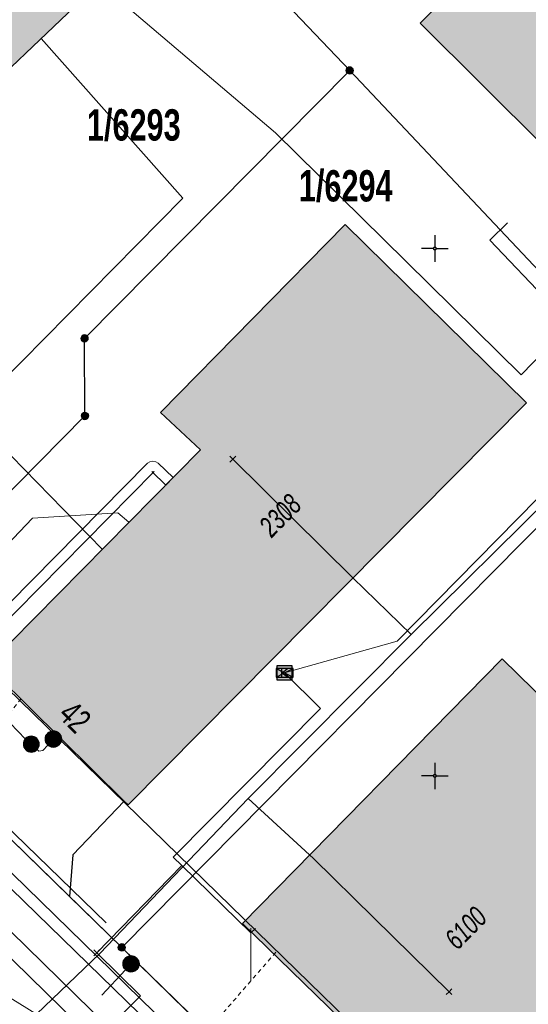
# Model space of a CAD drawing. Header units: metres. Extents: x 2695560 to 2696939, y 1260491 to 1262050.
# Tile 325 of 656: x 2695781 to 2695805, y 1260989 to 1261036. Entities that reach past the tile are written whole.
import ezdxf

# ---------------------------------------------------------------- set-up
doc = ezdxf.new("R2010")
doc.units = ezdxf.units.M
doc.linetypes.add('AUSGEZOGEN', pattern=[0])
doc.linetypes.add('VERDECKT2_S2', pattern=[0.36, 0.2, -0.16])
for name, color, linetype in [('XR$1$AV_Gebäudeflächen (BB)', 7, 'AUSGEZOGEN'), ('XR$1$AV_Grenzpunkte', 7, 'AUSGEZOGEN'), ('XR$1$AV_Grundstück-Nr.', 7, 'AUSGEZOGEN'), ('XR$1$AV_Haus-Nr.', 7, 'AUSGEZOGEN'), ('XR$1$AV_Koordinatennetzpunkte', 7, 'AUSGEZOGEN'), ('XR$1$AV_Linien (BB)', 7, 'AUSGEZOGEN'), ('XR$1$AV_Versicherung-Nr.', 7, 'AUSGEZOGEN'), ('XR$1$AW_LK_Schachtdeckel', 24, 'AUSGEZOGEN'), ('XR$1$Liegenschaftsgrenzen', 7, 'AUSGEZOGEN'), ('XR$1$PFAV', 255, 'AUSGEZOGEN'), ('XR$1$PFAW', 255, 'AUSGEZOGEN'), ('XR$1$PFWFM', 255, 'AUSGEZOGEN'), ('XR$1$RP_Abstandslinie', 7, 'AUSGEZOGEN'), ('XR$1$TV_LK_KNOTEN', 92, 'AUSGEZOGEN')]:
    doc.layers.add(name, color=color, linetype=linetype)
for name, color, linetype, lineweight in [('XR$2$ABW-Linie-R-genau', 4, 'AUSGEZOGEN', 18), ('XR$2$ABW-Linie-R-ungenau', 4, 'VERDECKT2_S2', 18), ('XR$2$ABW-LinieFlaeche-R-genau', 4, 'AUSGEZOGEN', 18), ('XR$2$ABW-Punkt', 6, 'AUSGEZOGEN', 18), ('XR$2$ELE-LinieFlaeche-genau', 1, 'AUSGEZOGEN', 18), ('XR$2$GAS-Linie-genau', 12, 'AUSGEZOGEN', 18), ('XR$2$KOM-Linie-U-genau', 91, 'AUSGEZOGEN', 18), ('XR$2$KOM-Punkt-U', 91, 'AUSGEZOGEN', 18), ('XR$2$WAS-Linie-genau', 5, 'AUSGEZOGEN', 18)]:
    doc.layers.add(name, color=color, linetype=linetype, lineweight=lineweight)
doc.styles.add('ARIAL', font='arial.ttf')

# ---------------------------------------------------------------- blocks, each defined once
blk = doc.blocks.new('BAV15')
at = {"layer": 'XR$1$PFAV', "transparency": 33554687}
blk.add_hatch(color=7, dxfattribs=at).paths.add_polyline_path([(0.5, 0), (0.49, 0.1), (0.46, 0.2), (0.41, 0.29), (0.34, 0.36), (0.26, 0.42), (0.17, 0.47), (0.08, 0.49), (-0.03, 0.5), (-0.13, 0.48), (-0.22, 0.45), (-0.31, 0.4), (-0.38, 0.33), (-0.44, 0.24), (-0.48, 0.15), (-0.5, 0.05), (-0.5, -0.05), (-0.48, -0.15), (-0.44, -0.24), (-0.38, -0.33), (-0.31, -0.4), (-0.22, -0.45), (-0.13, -0.48), (-0.03, -0.5), (0.08, -0.49), (0.17, -0.47), (0.26, -0.42), (0.34, -0.36), (0.41, -0.29), (0.46, -0.2), (0.49, -0.1)])
at = {"color": 7, "transparency": 33554687}
for start, end in [(90, 270), (270, 90)]:
    blk.add_arc((0, 0), 0.5, start, end, dxfattribs=at)
at = {"layer": 'XR$1$PFAV', "transparency": 33554687}
blk.add_circle((0, 0), 0.5, dxfattribs=at)
blk = doc.blocks.new('BAV2041')
at = {"color": 7, "transparency": 33554687}
for p, q in [((0, 0.5), (0, 0.05)), ((-0.05, 0), (-0.5, 0)), ((0.05, 0), (0.5, 0)), ((0, -0.05), (0, -0.5))]:
    blk.add_line(p, q, dxfattribs=at)
blk.add_circle((0, 0), 0.05, dxfattribs=at)
for start, end in [(90, 270), (270, 90)]:
    blk.add_arc((0, 0), 0.05, start, end, dxfattribs=at)
blk = doc.blocks.new('BAW2090')
at = {"layer": 'XR$1$PFAW', "lineweight": 25, "transparency": 33554687}
blk.add_hatch(color=7, dxfattribs=at).paths.add_polyline_path([(0.5, 0), (0.49, 0.101), (0.459, 0.197), (0.41, 0.286), (0.344, 0.362), (0.264, 0.424), (0.174, 0.469), (0.076, 0.494), (-0.025, 0.499), (-0.125, 0.484), (-0.22, 0.449), (-0.306, 0.395), (-0.379, 0.326), (-0.437, 0.243), (-0.477, 0.15), (-0.497, 0.051), (-0.497, -0.051), (-0.477, -0.15), (-0.437, -0.243), (-0.379, -0.326), (-0.306, -0.395), (-0.22, -0.449), (-0.125, -0.484), (-0.025, -0.499), (0.076, -0.494), (0.174, -0.469), (0.264, -0.424), (0.344, -0.362), (0.41, -0.286), (0.459, -0.197), (0.49, -0.101)])
at = {"lineweight": 25, "transparency": 33554687}
for p, q in [((-0.177, 0.468), (-0.177, -0.468)), ((0.179, 0.467), (0.177, -0.468))]:
    blk.add_line(p, q, dxfattribs=at)
for start, end in [(90, 180), (180, 270), (0, 90), (270, 0)]:
    blk.add_arc((0, 0), 0.5, start, end, dxfattribs=at)
blk = doc.blocks.new('BAW2088')
at = {"layer": 'XR$1$PFAW', "transparency": 33554687}
blk.add_hatch(color=253, dxfattribs=at).paths.add_polyline_path([(0.51, 0), (0.5, 0.101), (0.47, 0.197), (0.421, 0.286), (0.355, 0.362), (0.275, 0.424), (0.184, 0.469), (0.086, 0.494), (-0.015, 0.499), (-0.115, 0.484), (-0.21, 0.449), (-0.296, 0.395), (-0.369, 0.326), (-0.427, 0.243), (-0.467, 0.15), (-0.487, 0.051), (-0.487, -0.051), (-0.467, -0.15), (-0.427, -0.243), (-0.369, -0.326), (-0.296, -0.395), (-0.21, -0.449), (-0.115, -0.484), (-0.015, -0.499), (0.086, -0.494), (0.184, -0.469), (0.275, -0.424), (0.355, -0.362), (0.421, -0.286), (0.47, -0.197), (0.5, -0.101)])
at = {"transparency": 33554687}
for start, end in [(91.19481, 268.80519), (268.80519, 91.19481)]:
    blk.add_arc((0.01, 0), 0.5, start, end, dxfattribs=at)
at = {"layer": 'XR$1$PFAW', "transparency": 33554687}
blk.add_circle((0.01, 0), 0.5, dxfattribs=at)
blk = doc.blocks.new('BTV1')
at = {"layer": 'XR$1$PFWFM', "transparency": 33554687}
blk.add_hatch(color=7, dxfattribs=at).paths.add_polyline_path([(-0.5, 0.5), (-0.5, -0.5), (0.5, -0.5), (0.5, 0.5)])
at = {"color": 92, "transparency": 33554687}
for p, q in [((-0.219, 0.321), (-0.219, -0.298)), ((-0.208, -0.05), (0.23, 0.31)), ((-0.159, 0.001), (0.192, -0.283))]:
    blk.add_line(p, q, dxfattribs=at)
blk.add_polyline3d([(-0.5, 0.5, 0.993), (0.5, 0.5, 0.993), (0.5, -0.5, 0.993), (-0.5, -0.5, 0.993)], close=True, dxfattribs=at)
blk = doc.blocks.new('KOM-BAUWERK-U')
at = {"layer": 'XR$2$KOM-Punkt-U', "linetype": 'AUSGEZOGEN', "lineweight": 25, "transparency": 33554687}
blk.add_polyline3d([(-400, -200, 2500), (400, -200, 2500), (400, 200, 2500), (-400, 200, 2500)], close=True, dxfattribs=at)
for points in [[(-400, 200, 2500), (0, 0, 2500), (400, -200, 2500)], [(-400, -200, 2500), (0, 0, 2500), (400, 200, 2500)]]:
    blk.add_polyline3d(points, dxfattribs=at)
blk = doc.blocks.new('KOM-UNBEKANNT-U')
at = {"layer": 'XR$2$KOM-Punkt-U', "linetype": 'AUSGEZOGEN', "lineweight": 20, "transparency": 33554687}
for p, q in [((0, 0, 2500), (-141, 141, 2500)), ((-141, -141, 2500), (0, 0, 2500)), ((0, 0, 2500), (141, 141, 2500)), ((141, -141, 2500), (0, 0, 2500))]:
    blk.add_line(p, q, dxfattribs=at)
blk = doc.blocks.new('ABW-OELABSCHEIDER')
at = {"layer": 'XR$2$ABW-Punkt', "linetype": 'AUSGEZOGEN', "lineweight": 25, "transparency": 33554687}
for p, q in [((-100, 283, 2500), (-100, -283, 2500)), ((100, 283, 2500), (100, -283, 2500))]:
    blk.add_line(p, q, dxfattribs=at)
for points in [[(-294, 59, 2500), (0, 0, 2500), (-300, 0, 2500)], [(-294, 59), (0, 0), (-300, 0)], [(-294, 59, 2500), (-294, 59), (-300, 0), (-300, 0, 2500)], [(-277, 115, 2500), (0, 0, 2500), (-294, 59, 2500)], [(-277, 115), (0, 0), (-294, 59)], [(-277, 115, 2500), (-277, 115), (-294, 59), (-294, 59, 2500)], [(-249, 167, 2500), (0, 0, 2500), (-277, 115, 2500)], [(-249, 167), (0, 0), (-277, 115)], [(-249, 167, 2500), (-249, 167), (-277, 115), (-277, 115, 2500)], [(-212, 212, 2500), (0, 0, 2500), (-249, 167, 2500)], [(-212, 212), (0, 0), (-249, 167)], [(-212, 212, 2500), (-212, 212), (-249, 167), (-249, 167, 2500)], [(-167, 249, 2500), (0, 0, 2500), (-212, 212, 2500)], [(-167, 249), (0, 0), (-212, 212)], [(-167, 249, 2500), (-167, 249), (-212, 212), (-212, 212, 2500)], [(-115, 277, 2500), (0, 0, 2500), (-167, 249, 2500)], [(-115, 277), (0, 0), (-167, 249)], [(-115, 277, 2500), (-115, 277), (-167, 249), (-167, 249, 2500)], [(-59, 294, 2500), (0, 0, 2500), (-115, 277, 2500)], [(-59, 294), (0, 0), (-115, 277)], [(-59, 294, 2500), (-59, 294), (-115, 277), (-115, 277, 2500)], [(0, 300, 2500), (0, 0, 2500), (-59, 294, 2500)], [(0, 300), (0, 0), (-59, 294)], [(0, 300, 2500), (0, 300), (-59, 294), (-59, 294, 2500)], [(59, 294, 2500), (0, 0, 2500), (0, 300, 2500)], [(59, 294), (0, 0), (0, 300)], [(59, 294, 2500), (59, 294), (0, 300), (0, 300, 2500)], [(115, 277, 2500), (0, 0, 2500), (59, 294, 2500)], [(115, 277), (0, 0), (59, 294)], [(167, 249, 2500), (0, 0, 2500), (115, 277, 2500)], [(167, 249), (0, 0), (115, 277)], [(212, 212, 2500), (0, 0, 2500), (167, 249, 2500)], [(212, 212), (0, 0), (167, 249)], [(249, 167, 2500), (0, 0, 2500), (212, 212, 2500)], [(249, 167), (0, 0), (212, 212)], [(277, 115, 2500), (0, 0, 2500), (249, 167, 2500)], [(277, 115), (0, 0), (249, 167)], [(294, 59, 2500), (0, 0, 2500), (277, 115, 2500)], [(294, 59), (0, 0), (277, 115)], [(300, 0, 2500), (0, 0, 2500), (294, 59, 2500)], [(300, 0), (0, 0), (294, 59)], [(115, 277, 2500), (115, 277), (59, 294), (59, 294, 2500)], [(167, 249, 2500), (167, 249), (115, 277), (115, 277, 2500)], [(212, 212, 2500), (212, 212), (167, 249), (167, 249, 2500)], [(249, 167, 2500), (249, 167), (212, 212), (212, 212, 2500)], [(277, 115, 2500), (277, 115), (249, 167), (249, 167, 2500)], [(294, 59, 2500), (294, 59), (277, 115), (277, 115, 2500)], [(300, 0, 2500), (300, 0), (294, 59), (294, 59, 2500)], [(-300, 0, 2500), (0, 0, 2500), (-294, -59, 2500)], [(-300, 0), (0, 0), (-294, -59)], [(-300, 0, 2500), (-300, 0), (-294, -59), (-294, -59, 2500)], [(-294, -59, 2500), (0, 0, 2500), (-277, -115, 2500)], [(-294, -59), (0, 0), (-277, -115)], [(-294, -59, 2500), (-294, -59), (-277, -115), (-277, -115, 2500)], [(-277, -115, 2500), (0, 0, 2500), (-249, -167, 2500)], [(-277, -115), (0, 0), (-249, -167)], [(-277, -115, 2500), (-277, -115), (-249, -167), (-249, -167, 2500)], [(-249, -167, 2500), (0, 0, 2500), (-212, -212, 2500)], [(-249, -167), (0, 0), (-212, -212)], [(-249, -167, 2500), (-249, -167), (-212, -212), (-212, -212, 2500)], [(-212, -212, 2500), (0, 0, 2500), (-167, -249, 2500)], [(-212, -212), (0, 0), (-167, -249)], [(-212, -212, 2500), (-212, -212), (-167, -249), (-167, -249, 2500)], [(-167, -249, 2500), (0, 0, 2500), (-115, -277, 2500)], [(-167, -249), (0, 0), (-115, -277)], [(-167, -249, 2500), (-167, -249), (-115, -277), (-115, -277, 2500)], [(-115, -277, 2500), (0, 0, 2500), (-59, -294, 2500)], [(-115, -277), (0, 0), (-59, -294)], [(-115, -277, 2500), (-115, -277), (-59, -294), (-59, -294, 2500)], [(-59, -294, 2500), (0, 0, 2500), (0, -300, 2500)], [(-59, -294), (0, 0), (0, -300)], [(-59, -294, 2500), (-59, -294), (0, -300), (0, -300, 2500)], [(0, -300, 2500), (0, 0, 2500), (59, -294, 2500)], [(59, -294, 2500), (0, 0, 2500), (115, -277, 2500)], [(115, -277, 2500), (0, 0, 2500), (167, -249, 2500)], [(167, -249, 2500), (0, 0, 2500), (212, -212, 2500)], [(212, -212, 2500), (0, 0, 2500), (249, -167, 2500)], [(249, -167, 2500), (0, 0, 2500), (277, -115, 2500)], [(277, -115, 2500), (0, 0, 2500), (294, -59, 2500)], [(294, -59, 2500), (0, 0, 2500), (300, 0, 2500)], [(0, -300), (0, 0), (59, -294)], [(59, -294), (0, 0), (115, -277)], [(115, -277), (0, 0), (167, -249)], [(167, -249), (0, 0), (212, -212)], [(212, -212), (0, 0), (249, -167)], [(249, -167), (0, 0), (277, -115)], [(277, -115), (0, 0), (294, -59)], [(294, -59), (0, 0), (300, 0)], [(0, -300, 2500), (0, -300), (59, -294), (59, -294, 2500)], [(59, -294, 2500), (59, -294), (115, -277), (115, -277, 2500)], [(115, -277, 2500), (115, -277), (167, -249), (167, -249, 2500)], [(167, -249, 2500), (167, -249), (212, -212), (212, -212, 2500)], [(212, -212, 2500), (212, -212), (249, -167), (249, -167, 2500)], [(249, -167, 2500), (249, -167), (277, -115), (277, -115, 2500)], [(277, -115, 2500), (277, -115), (294, -59), (294, -59, 2500)], [(294, -59, 2500), (294, -59), (300, 0), (300, 0, 2500)]]:
    blk.add_3dface(points, dxfattribs=at)
blk = doc.blocks.new('ABW-SCHLAMMSAMMLER_RUND')
at = {"layer": 'XR$2$ABW-Punkt', "linetype": 'AUSGEZOGEN', "lineweight": 13, "transparency": 33554687}
for p, q in [((-70, 75, 2500), (70, 75, 2500)), ((-70, -75, 2500), (70, -75, 2500))]:
    blk.add_line(p, q, dxfattribs=at)
blk.add_polyline3d([(90, 0, 2500), (0, 0, 2500), (-90, 0, 2500)], dxfattribs=at)
at = {"layer": 'XR$2$ABW-Punkt', "linetype": 'AUSGEZOGEN', "lineweight": 25, "transparency": 33554687}
for points in [[(-147, 29, 2500), (0, 0, 2500), (-150, 0, 2500)], [(-147, 29), (0, 0), (-150, 0)], [(-147, 29, 2500), (-147, 29), (-150, 0), (-150, 0, 2500)], [(-150, 0, 2500), (0, 0, 2500), (-147, -29, 2500)], [(-150, 0), (0, 0), (-147, -29)], [(-139, 57, 2500), (0, 0, 2500), (-147, 29, 2500)], [(-139, 57), (0, 0), (-147, 29)], [(-139, 57, 2500), (-139, 57), (-147, 29), (-147, 29, 2500)], [(-147, -29, 2500), (0, 0, 2500), (-139, -57, 2500)], [(-147, -29), (0, 0), (-139, -57)], [(-125, 83, 2500), (0, 0, 2500), (-139, 57, 2500)], [(-125, 83), (0, 0), (-139, 57)], [(-125, 83, 2500), (-125, 83), (-139, 57), (-139, 57, 2500)], [(-139, -57, 2500), (0, 0, 2500), (-125, -83, 2500)], [(-139, -57), (0, 0), (-125, -83)], [(-106, 106, 2500), (0, 0, 2500), (-125, 83, 2500)], [(-106, 106), (0, 0), (-125, 83)], [(-106, 106, 2500), (-106, 106), (-125, 83), (-125, 83, 2500)], [(-125, -83, 2500), (0, 0, 2500), (-106, -106, 2500)], [(-125, -83), (0, 0), (-106, -106)], [(-83, 125, 2500), (0, 0, 2500), (-106, 106, 2500)], [(-83, 125), (0, 0), (-106, 106)], [(-83, 125, 2500), (-83, 125), (-106, 106), (-106, 106, 2500)], [(-106, -106, 2500), (0, 0, 2500), (-83, -125, 2500)], [(-106, -106), (0, 0), (-83, -125)], [(-57, 139, 2500), (0, 0, 2500), (-83, 125, 2500)], [(-57, 139), (0, 0), (-83, 125)], [(-57, 139, 2500), (-57, 139), (-83, 125), (-83, 125, 2500)], [(-83, -125, 2500), (0, 0, 2500), (-57, -139, 2500)], [(-83, -125), (0, 0), (-57, -139)], [(-29, 147, 2500), (0, 0, 2500), (-57, 139, 2500)], [(-29, 147), (0, 0), (-57, 139)], [(-29, 147, 2500), (-29, 147), (-57, 139), (-57, 139, 2500)], [(-57, -139, 2500), (0, 0, 2500), (-29, -147, 2500)], [(-57, -139), (0, 0), (-29, -147)], [(0, 150, 2500), (0, 0, 2500), (-29, 147, 2500)], [(0, 150), (0, 0), (-29, 147)], [(0, 150, 2500), (0, 150), (-29, 147), (-29, 147, 2500)], [(-29, -147, 2500), (0, 0, 2500), (0, -150, 2500)], [(-29, -147), (0, 0), (0, -150)], [(29, 147, 2500), (0, 0, 2500), (0, 150, 2500)], [(29, 147), (0, 0), (0, 150)], [(29, 147, 2500), (29, 147), (0, 150), (0, 150, 2500)], [(57, 139, 2500), (0, 0, 2500), (29, 147, 2500)], [(57, 139), (0, 0), (29, 147)], [(83, 125, 2500), (0, 0, 2500), (57, 139, 2500)], [(83, 125), (0, 0), (57, 139)], [(106, 106, 2500), (0, 0, 2500), (83, 125, 2500)], [(106, 106), (0, 0), (83, 125)], [(125, 83, 2500), (0, 0, 2500), (106, 106, 2500)], [(125, 83), (0, 0), (106, 106)], [(139, 57, 2500), (0, 0, 2500), (125, 83, 2500)], [(139, 57), (0, 0), (125, 83)], [(147, 29, 2500), (0, 0, 2500), (139, 57, 2500)], [(147, 29), (0, 0), (139, 57)], [(150, 0, 2500), (0, 0, 2500), (147, 29, 2500)], [(150, 0), (0, 0), (147, 29)], [(0, -150, 2500), (0, 0, 2500), (29, -147, 2500)], [(29, -147, 2500), (0, 0, 2500), (57, -139, 2500)], [(57, -139, 2500), (0, 0, 2500), (83, -125, 2500)], [(83, -125, 2500), (0, 0, 2500), (106, -106, 2500)], [(106, -106, 2500), (0, 0, 2500), (125, -83, 2500)], [(125, -83, 2500), (0, 0, 2500), (139, -57, 2500)], [(139, -57, 2500), (0, 0, 2500), (147, -29, 2500)], [(147, -29, 2500), (0, 0, 2500), (150, 0, 2500)], [(0, -150), (0, 0), (29, -147)], [(29, -147), (0, 0), (57, -139)], [(57, -139), (0, 0), (83, -125)], [(83, -125), (0, 0), (106, -106)], [(106, -106), (0, 0), (125, -83)], [(125, -83), (0, 0), (139, -57)], [(139, -57), (0, 0), (147, -29)], [(147, -29), (0, 0), (150, 0)], [(57, 139, 2500), (57, 139), (29, 147), (29, 147, 2500)], [(83, 125, 2500), (83, 125), (57, 139), (57, 139, 2500)], [(106, 106, 2500), (106, 106), (83, 125), (83, 125, 2500)], [(125, 83, 2500), (125, 83), (106, 106), (106, 106, 2500)], [(139, 57, 2500), (139, 57), (125, 83), (125, 83, 2500)], [(147, 29, 2500), (147, 29), (139, 57), (139, 57, 2500)], [(150, 0, 2500), (150, 0), (147, 29), (147, 29, 2500)], [(-150, 0, 2500), (-150, 0), (-147, -29), (-147, -29, 2500)], [(-147, -29, 2500), (-147, -29), (-139, -57), (-139, -57, 2500)], [(-139, -57, 2500), (-139, -57), (-125, -83), (-125, -83, 2500)], [(-125, -83, 2500), (-125, -83), (-106, -106), (-106, -106, 2500)], [(-106, -106, 2500), (-106, -106), (-83, -125), (-83, -125, 2500)], [(-83, -125, 2500), (-83, -125), (-57, -139), (-57, -139, 2500)], [(-57, -139, 2500), (-57, -139), (-29, -147), (-29, -147, 2500)], [(-29, -147, 2500), (-29, -147), (0, -150), (0, -150, 2500)], [(0, -150, 2500), (0, -150), (29, -147), (29, -147, 2500)], [(29, -147, 2500), (29, -147), (57, -139), (57, -139, 2500)], [(57, -139, 2500), (57, -139), (83, -125), (83, -125, 2500)], [(83, -125, 2500), (83, -125), (106, -106), (106, -106, 2500)], [(106, -106, 2500), (106, -106), (125, -83), (125, -83, 2500)], [(125, -83, 2500), (125, -83), (139, -57), (139, -57, 2500)], [(139, -57, 2500), (139, -57), (147, -29), (147, -29, 2500)], [(147, -29, 2500), (147, -29), (150, 0), (150, 0, 2500)]]:
    blk.add_3dface(points, dxfattribs=at)
blk = doc.blocks.new('ABW-DECKEL')
at = {"layer": 'XR$2$ABW-Punkt', "linetype": 'AUSGEZOGEN', "lineweight": 25, "transparency": 33554687}
for points in [[(-343, 68, 2500), (0, 0, 2500), (-350, 0, 2500)], [(-343, 68), (0, 0), (-350, 0)], [(-343, 68, 2500), (-343, 68), (-350, 0), (-350, 0, 2500)], [(-350, 0, 2500), (0, 0, 2500), (-343, -68, 2500)], [(-350, 0), (0, 0), (-343, -68)], [(-323, 134, 2500), (0, 0, 2500), (-343, 68, 2500)], [(-323, 134), (0, 0), (-343, 68)], [(-323, 134, 2500), (-323, 134), (-343, 68), (-343, 68, 2500)], [(-343, -68, 2500), (0, 0, 2500), (-323, -134, 2500)], [(-343, -68), (0, 0), (-323, -134)], [(-291, 194, 2500), (0, 0, 2500), (-323, 134, 2500)], [(-291, 194), (0, 0), (-323, 134)], [(-291, 194, 2500), (-291, 194), (-323, 134), (-323, 134, 2500)], [(-323, -134, 2500), (0, 0, 2500), (-291, -194, 2500)], [(-323, -134), (0, 0), (-291, -194)], [(-247, 247, 2500), (0, 0, 2500), (-291, 194, 2500)], [(-247, 247), (0, 0), (-291, 194)], [(-247, 247, 2500), (-247, 247), (-291, 194), (-291, 194, 2500)], [(-291, -194, 2500), (0, 0, 2500), (-247, -247, 2500)], [(-291, -194), (0, 0), (-247, -247)], [(-194, 291, 2500), (0, 0, 2500), (-247, 247, 2500)], [(-194, 291), (0, 0), (-247, 247)], [(-194, 291, 2500), (-194, 291), (-247, 247), (-247, 247, 2500)], [(-247, -247, 2500), (0, 0, 2500), (-194, -291, 2500)], [(-247, -247), (0, 0), (-194, -291)], [(-134, 323, 2500), (0, 0, 2500), (-194, 291, 2500)], [(-134, 323), (0, 0), (-194, 291)], [(-134, 323, 2500), (-134, 323), (-194, 291), (-194, 291, 2500)], [(-194, -291, 2500), (0, 0, 2500), (-134, -323, 2500)], [(-194, -291), (0, 0), (-134, -323)], [(-68, 343, 2500), (0, 0, 2500), (-134, 323, 2500)], [(-68, 343), (0, 0), (-134, 323)], [(-68, 343, 2500), (-68, 343), (-134, 323), (-134, 323, 2500)], [(-134, -323, 2500), (0, 0, 2500), (-68, -343, 2500)], [(-134, -323), (0, 0), (-68, -343)], [(0, 350, 2500), (0, 0, 2500), (-68, 343, 2500)], [(0, 350), (0, 0), (-68, 343)], [(0, 350, 2500), (0, 350), (-68, 343), (-68, 343, 2500)], [(-68, -343, 2500), (0, 0, 2500), (0, -350, 2500)], [(-68, -343), (0, 0), (0, -350)], [(68, 343, 2500), (0, 0, 2500), (0, 350, 2500)], [(68, 343), (0, 0), (0, 350)], [(68, 343, 2500), (68, 343), (0, 350), (0, 350, 2500)], [(134, 323, 2500), (0, 0, 2500), (68, 343, 2500)], [(134, 323), (0, 0), (68, 343)], [(194, 291, 2500), (0, 0, 2500), (134, 323, 2500)], [(194, 291), (0, 0), (134, 323)], [(247, 247, 2500), (0, 0, 2500), (194, 291, 2500)], [(247, 247), (0, 0), (194, 291)], [(291, 194, 2500), (0, 0, 2500), (247, 247, 2500)], [(291, 194), (0, 0), (247, 247)], [(323, 134, 2500), (0, 0, 2500), (291, 194, 2500)], [(323, 134), (0, 0), (291, 194)], [(343, 68, 2500), (0, 0, 2500), (323, 134, 2500)], [(343, 68), (0, 0), (323, 134)], [(350, 0, 2500), (0, 0, 2500), (343, 68, 2500)], [(350, 0), (0, 0), (343, 68)], [(0, -350, 2500), (0, 0, 2500), (68, -343, 2500)], [(68, -343, 2500), (0, 0, 2500), (134, -323, 2500)], [(134, -323, 2500), (0, 0, 2500), (194, -291, 2500)], [(194, -291, 2500), (0, 0, 2500), (247, -247, 2500)], [(247, -247, 2500), (0, 0, 2500), (291, -194, 2500)], [(291, -194, 2500), (0, 0, 2500), (323, -134, 2500)], [(323, -134, 2500), (0, 0, 2500), (343, -68, 2500)], [(343, -68, 2500), (0, 0, 2500), (350, 0, 2500)], [(0, -350), (0, 0), (68, -343)], [(68, -343), (0, 0), (134, -323)], [(134, -323), (0, 0), (194, -291)], [(194, -291), (0, 0), (247, -247)], [(247, -247), (0, 0), (291, -194)], [(291, -194), (0, 0), (323, -134)], [(323, -134), (0, 0), (343, -68)], [(343, -68), (0, 0), (350, 0)], [(134, 323, 2500), (134, 323), (68, 343), (68, 343, 2500)], [(194, 291, 2500), (194, 291), (134, 323), (134, 323, 2500)], [(247, 247, 2500), (247, 247), (194, 291), (194, 291, 2500)], [(291, 194, 2500), (291, 194), (247, 247), (247, 247, 2500)], [(323, 134, 2500), (323, 134), (291, 194), (291, 194, 2500)], [(343, 68, 2500), (343, 68), (323, 134), (323, 134, 2500)], [(350, 0, 2500), (350, 0), (343, 68), (343, 68, 2500)], [(-350, 0, 2500), (-350, 0), (-343, -68), (-343, -68, 2500)], [(-343, -68, 2500), (-343, -68), (-323, -134), (-323, -134, 2500)], [(-323, -134, 2500), (-323, -134), (-291, -194), (-291, -194, 2500)], [(-291, -194, 2500), (-291, -194), (-247, -247), (-247, -247, 2500)], [(-247, -247, 2500), (-247, -247), (-194, -291), (-194, -291, 2500)], [(-194, -291, 2500), (-194, -291), (-134, -323), (-134, -323, 2500)], [(-134, -323, 2500), (-134, -323), (-68, -343), (-68, -343, 2500)], [(-68, -343, 2500), (-68, -343), (0, -350), (0, -350, 2500)], [(0, -350, 2500), (0, -350), (68, -343), (68, -343, 2500)], [(68, -343, 2500), (68, -343), (134, -323), (134, -323, 2500)], [(134, -323, 2500), (134, -323), (194, -291), (194, -291, 2500)], [(194, -291, 2500), (194, -291), (247, -247), (247, -247, 2500)], [(247, -247, 2500), (247, -247), (291, -194), (291, -194, 2500)], [(291, -194, 2500), (291, -194), (323, -134), (323, -134, 2500)], [(323, -134, 2500), (323, -134), (343, -68), (343, -68, 2500)], [(343, -68, 2500), (343, -68), (350, 0), (350, 0, 2500)]]:
    blk.add_3dface(points, dxfattribs=at)

msp = doc.modelspace()

# ---------------------------------------------------------------- hatches: boundary and pattern name
at = {"layer": 'XR$1$AV_Gebäudeflächen (BB)', "true_color": 0xd2d2d2, "transparency": 33554687}
for points in [[(2695764.469, 1261034.239), (2695772.92, 1261025.803), (2695773.057, 1261025.934), (2695773.6, 1261026.452), (2695789.232, 1261041.354), (2695780.952, 1261050.012), (2695768.876, 1261038.456)], [(2695812.563, 1261036.066), (2695806.671, 1261041.914), (2695800.276, 1261035.491), (2695806.169, 1261029.629)], [(2695779.962, 1261004.839), (2695786.255, 1260998.612), (2695786.44, 1260998.429), (2695805.308, 1261017.499), (2695796.722, 1261025.944), (2695787.973, 1261017.032), (2695789.873, 1261015.269), (2695779.77, 1261005.029)], [(2695812.419, 1260985.995), (2695807.461, 1260990.852), (2695813.089, 1260996.597), (2695804.154, 1261005.351), (2695791.867, 1260992.81), (2695805.758, 1260979.291)]]:
    msp.add_hatch(color=254, dxfattribs=at).paths.add_polyline_path(points)

# ---------------------------------------------------------------- linework, layer by layer
at = {"layer": 'XR$1$AV_Linien (BB)', "color": 7, "linetype": 'AUSGEZOGEN', "transparency": 33554687}
for p, q in [((2695786.14, 1260991.68), (2695807.945, 1261013.749)), ((2695786.255, 1260998.612), (2695779.962, 1261004.839)), ((2695783.667, 1260994.091), (2695775.463, 1261002.089)), ((2695786.14, 1260991.68), (2695783.667, 1260994.091))]:
    msp.add_line(p, q, dxfattribs=at)
for points in [[(2695768.876, 1261038.456), (2695780.952, 1261050.012), (2695789.232, 1261041.354), (2695773.6, 1261026.452), (2695773.057, 1261025.934)], [(2695812.563, 1261036.066), (2695806.169, 1261029.629), (2695800.276, 1261035.491), (2695806.671, 1261041.914)], [(2695779.962, 1261004.839), (2695779.77, 1261005.029), (2695789.873, 1261015.269), (2695787.973, 1261017.032), (2695796.722, 1261025.944), (2695805.308, 1261017.499), (2695786.44, 1260998.429), (2695786.255, 1260998.612)], [(2695786.255, 1260998.612), (2695783.826, 1260996.065), (2695783.667, 1260994.091)], [(2695807.47, 1260970.894), (2695802.19, 1260976.01), (2695786.14, 1260991.68)]]:
    msp.add_lwpolyline(points, dxfattribs=at)
msp.add_lwpolyline([(2695812.419, 1260985.995), (2695805.758, 1260979.291), (2695791.867, 1260992.81), (2695804.154, 1261005.351), (2695813.089, 1260996.597), (2695807.461, 1260990.852), (2695812.419, 1260985.995)], close=True, dxfattribs=at)
at = {"layer": 'XR$1$Liegenschaftsgrenzen', "color": 7, "linetype": 'AUSGEZOGEN', "transparency": 33554687}
for p, q in [((2695796.94, 1261033.25), (2695790.64, 1261039.88)), ((2695805.92, 1261023.74), (2695796.94, 1261033.25)), ((2695811.8, 1261017.65), (2695786.14, 1260991.68)), ((2695772.58, 1261004.9), (2695786.14, 1260991.68)), ((2695786.14, 1260991.68), (2695802.19, 1260976.01))]:
    msp.add_line(p, q, dxfattribs=at)
msp.add_lwpolyline([(2695772.58, 1261004.9), (2695784.4, 1261016.87), (2695784.38, 1261020.55), (2695796.94, 1261033.25)], dxfattribs=at)
at = {"layer": 'XR$1$RP_Abstandslinie', "color": 7, "linetype": 'AUSGEZOGEN', "transparency": 33554687}
msp.add_lwpolyline([(2695757, 1261027.08), (2695794.42, 1260990.6), (2695832.73, 1260953.25)], dxfattribs=at)
at = {"layer": 'XR$2$ABW-Linie-R-genau', "linetype": 'AUSGEZOGEN', "transparency": 33554687}
for p, q in [((2695781.579, 1261001.545), (2695780.86, 1261002.314)), ((2695792.253, 1260992.595), (2695792.253, 1260990.098)), ((2695786.326, 1260990.618), (2695785.2, 1260989.42))]:
    msp.add_line(p, q, dxfattribs=at)
msp.add_lwpolyline([(2695782.648, 1261001.266), (2695782.409, 1261001.016), (2695782.209, 1261000.986), (2695782.119, 1261001.076)], dxfattribs=at)
at = {"layer": 'XR$2$ABW-Linie-R-ungenau', "linetype": 'VERDECKT2_S2', "transparency": 33554687}
msp.add_line((2695781.381, 1261003.477), (2695780.871, 1261002.816), dxfattribs=at)
msp.add_lwpolyline([(2695793.445, 1260991.45), (2695788.321, 1260985.561), (2695787.87, 1260985.561)], dxfattribs=at)
at = {"layer": 'XR$2$ABW-LinieFlaeche-R-genau', "linetype": 'AUSGEZOGEN', "transparency": 33554687}
msp.add_lwpolyline([(2695790.929, 1260981.331), (2695746.696, 1261024.673), (2695747.326, 1261025.315), (2695791.559, 1260981.973), (2695790.929, 1260981.331)], close=True, dxfattribs=at)
at = {"layer": 'XR$2$ELE-LinieFlaeche-genau', "linetype": 'AUSGEZOGEN', "transparency": 33554687}
msp.add_lwpolyline([(2695770.971, 1260998.005), (2695787.365, 1261014.635), (2695787.479, 1261014.702), (2695787.618, 1261014.726), (2695787.757, 1261014.702), (2695787.869, 1261014.636), (2695788.571, 1261013.953), (2695788.223, 1261013.595), (2695787.563, 1261014.236), (2695787.583, 1261014.224), (2695787.618, 1261014.218), (2695787.653, 1261014.224), (2695787.675, 1261014.237), (2695771.327, 1260997.653), (2695770.971, 1260998.005)], close=True, dxfattribs=at)
at = {"layer": 'XR$2$GAS-Linie-genau', "linetype": 'AUSGEZOGEN', "transparency": 33554687}
msp.add_line((2695773.135, 1261002.797), (2695792.816, 1260983.606), dxfattribs=at)
msp.add_lwpolyline([(2695773.997, 1261003.703), (2695781.91, 1261012.02), (2695785.963, 1261012.279), (2695786.48, 1261011.831)], dxfattribs=at)
at = {"layer": 'XR$2$KOM-Linie-U-genau', "linetype": 'AUSGEZOGEN', "transparency": 33554687}
for p, q in [((2695803.582, 1261025.208), (2695804.416, 1261026.031)), ((2695810.907, 1261017.468), (2695803.582, 1261025.208)), ((2695799.845, 1261006.504), (2695810.907, 1261017.468)), ((2695794.251, 1261012.012), (2695791.408, 1261014.825)), ((2695797.094, 1261009.199), (2695794.251, 1261012.012)), ((2695799.845, 1261006.504), (2695797.094, 1261009.199)), ((2695792.131, 1260998.729), (2695799.845, 1261006.504)), ((2695792.131, 1260998.729), (2695795.23, 1260995.894)), ((2695795.23, 1260995.894), (2695798.08, 1260993.087)), ((2695788.987, 1260995.56), (2695784.956, 1260991.414)), ((2695798.08, 1260993.087), (2695801.643, 1260989.579))]:
    msp.add_line(p, q, dxfattribs=at)
for points in [[(2695806.788, 1261020.598), (2695805.066, 1261018.816), (2695798.542, 1261025.244), (2695793.423, 1261030.288), (2695785.9, 1261036.707)], [(2695806.788, 1261020.598), (2695807.751, 1261014.894), (2695799.193, 1261006.196), (2695793.854, 1261004.695)], [(2695768.54, 1261002.97), (2695771.832, 1261006.021), (2695785.408, 1260992.837)], [(2695793.854, 1261004.695), (2695795.559, 1261003.001), (2695788.577, 1260995.961), (2695788.987, 1260995.56)], [(2695782.113, 1260988.511), (2695785.098, 1260991.386), (2695792.131, 1260998.729)], [(2695782.113, 1260988.511), (2695771.369, 1260995.168), (2695770.499, 1260995.744)], [(2695788.987, 1260995.56), (2695792.262, 1260992.362), (2695792.481, 1260992.569)], [(2695784.956, 1260991.414), (2695787.026, 1260989.382), (2695782.907, 1260985.231)]]:
    msp.add_lwpolyline(points, dxfattribs=at)
at = {"layer": 'XR$2$WAS-Linie-genau', "linetype": 'AUSGEZOGEN', "transparency": 33554687}
for p, q in [((2695778.96, 1261016.97), (2695785.218, 1261010.551)), ((2695773.894, 1261001.262), (2695787.667, 1260987.873))]:
    msp.add_line(p, q, dxfattribs=at)
msp.add_lwpolyline([(2695779.223, 1261017.237), (2695789.03, 1261027.19), (2695782.32, 1261034.764)], dxfattribs=at)

# ---------------------------------------------------------------- block references
at = {"layer": 'XR$1$AV_Grenzpunkte', "color": 7, "linetype": 'AUSGEZOGEN', "lineweight": -3, "transparency": 33554687, "xscale": 0.3249999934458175, "yscale": 0.3249999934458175}
for p in [(2695796.94, 1261033.25), (2695784.38, 1261020.55), (2695784.4, 1261016.87), (2695786.14, 1260991.68)]:
    msp.add_blockref('BAV15', p, dxfattribs=at)
at = {"layer": 'XR$1$AV_Koordinatennetzpunkte', "color": 7, "linetype": 'AUSGEZOGEN', "lineweight": -3, "transparency": 33554687, "xscale": 1.25, "yscale": 1.25}
for p in [(2695800.97, 1261024.81), (2695800.97, 1260999.81)]:
    msp.add_blockref('BAV2041', p, dxfattribs=at)
at = {"layer": 'XR$1$AW_LK_Schachtdeckel', "color": 24, "linetype": 'AUSGEZOGEN', "lineweight": -3, "transparency": 33554687}
for name, p, xscale, yscale, rotation in [('BAW2088', (2695782.898, 1261001.56), 0.7578193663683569, 0.757819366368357, 315.526434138), ('BAW2090', (2695781.857, 1261001.313), 0.7499999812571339, 0.7499999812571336, 315.713016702), ('BAW2088', (2695786.577, 1260990.903), 0.7578193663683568, 0.7578193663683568, 314.056548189)]:
    msp.add_blockref(name, p, dxfattribs=dict(at, xscale=xscale, yscale=yscale, rotation=rotation))
at = {"layer": 'XR$1$TV_LK_KNOTEN', "color": 92, "linetype": 'AUSGEZOGEN', "lineweight": -3, "transparency": 33554687, "xscale": 0.7000000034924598, "yscale": 0.7000000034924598}
msp.add_blockref('BTV1', (2695793.855, 1261004.695), dxfattribs=at)
at = {"layer": 'XR$2$ABW-Punkt', "color": 6, "linetype": 'AUSGEZOGEN', "lineweight": 18, "transparency": 33554687, "xscale": 0.001, "yscale": 0.001, "zscale": 0.001, "rotation": 360}
for name, p in [('ABW-DECKEL', (2695782.897, 1261001.56)), ('ABW-DECKEL', (2695781.856, 1261001.313)), ('ABW-OELABSCHEIDER', (2695781.856, 1261001.313)), ('ABW-SCHLAMMSAMMLER_RUND', (2695782.897, 1261001.56)), ('ABW-DECKEL', (2695786.576, 1260990.903)), ('ABW-SCHLAMMSAMMLER_RUND', (2695786.576, 1260990.903))]:
    msp.add_blockref(name, p, dxfattribs=at)
at = {"layer": 'XR$2$KOM-Punkt-U', "color": 91, "linetype": 'AUSGEZOGEN', "lineweight": 18, "transparency": 33554687, "xscale": 0.001, "yscale": 0.001, "zscale": 0.001}
for p in [(2695791.408, 1261014.825), (2695801.643, 1260989.579)]:
    msp.add_blockref('KOM-UNBEKANNT-U', p, dxfattribs=at)
at = {"layer": 'XR$2$KOM-Punkt-U', "color": 91, "linetype": 'AUSGEZOGEN', "lineweight": 18, "transparency": 33554687, "xscale": 0.001, "yscale": 0.001, "zscale": 0.001, "rotation": 360}
for name, p in [('KOM-BAUWERK-U', (2695793.854, 1261004.695)), ('KOM-UNBEKANNT-U', (2695784.956, 1260991.414))]:
    msp.add_blockref(name, p, dxfattribs=at)

# ---------------------------------------------------------------- texts
at = {"layer": 'XR$1$AV_Grundstück-Nr.', "color": 7, "transparency": 33554687, "char_height": 1.48491, "width": 4.98214, "attachment_point": 5, "style": 'ARIAL'}
for s, insert in [('\\A1;{\\fArial|i0|b1;\\H1.484908;\\W0.700000;\\C7;1/6293}\\P', (2695786.714, 1261030.646)), ('\\A1;{\\fArial|i0|b1;\\H1.484908;\\W0.700000;\\C7;1/6294}\\P', (2695796.75, 1261027.759))]:
    msp.add_mtext(s, dxfattribs=dict(at, insert=insert))
at = {"layer": 'XR$1$AV_Haus-Nr.', "color": 7, "transparency": 33554687, "insert": (2695783.518, 1261002.194), "char_height": 1.1621, "width": 1.68109, "attachment_point": 8, "rotation": 315.3024, "style": 'ARIAL'}
msp.add_mtext('\\W0.70;42', dxfattribs=at)
at = {"layer": 'XR$1$AV_Versicherung-Nr.', "color": 7, "transparency": 33554687, "char_height": 0.96842, "attachment_point": 5, "style": 'ARIAL'}
for s, insert, width, rotation in [('\\A1;{\\fArial|i1|b0;\\H0.968418;\\W0.700000;\\C7;2308}\\P', (2695793.646, 1261012.154), 2.46457, 45.3051), ('\\A1;{\\fArial|i1|b0;\\H0.968418;\\W0.700000;\\C7;6100}\\P', (2695802.44, 1260992.594), 2.45636, 45.4302)]:
    msp.add_mtext(s, dxfattribs=dict(at, insert=insert, width=width, rotation=rotation))

doc.saveas('drawing.dxf')
